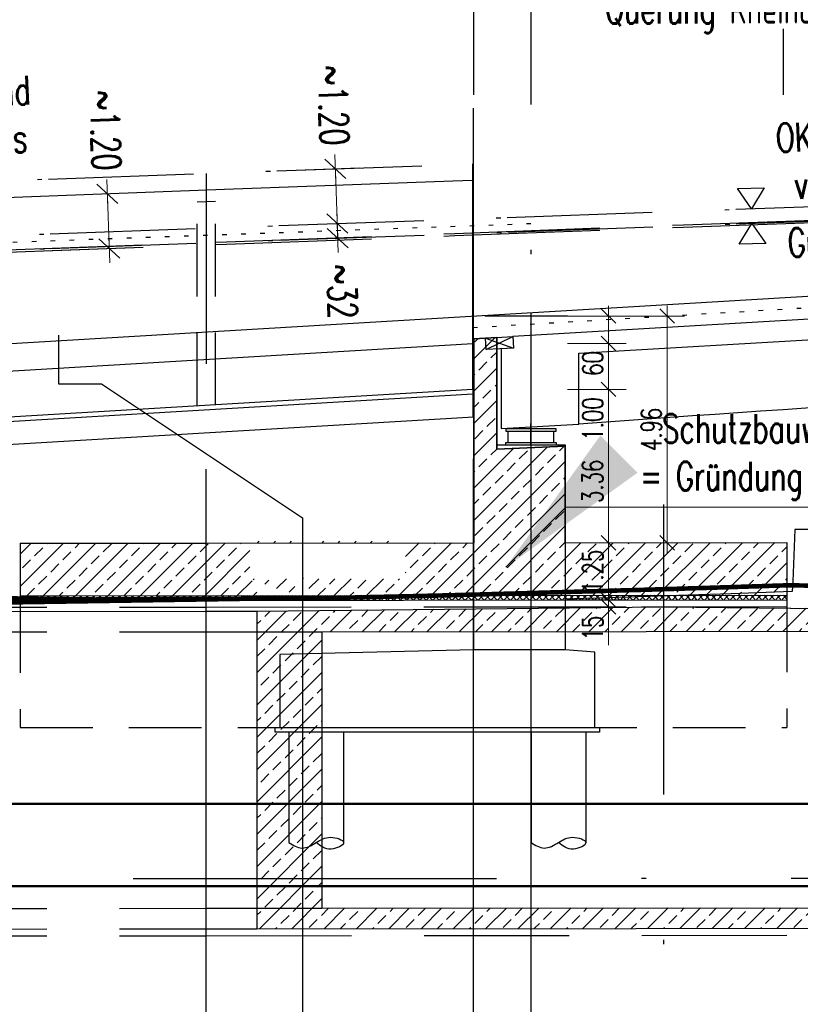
# Model space of a CAD drawing. Header units: metres. Extents: x 3458045 to 3462392, y 5482308 to 5484762.
# Tile 344 of 458: x 3461389 to 3461406, y 5483621 to 5483643. Entities that reach past the tile are written whole.
import ezdxf

# ---------------------------------------------------------------- set-up
doc = ezdxf.new("R2010")
doc.units = ezdxf.units.M
doc.header["$PDMODE"] = 3
doc.header["$PDSIZE"] = 0.1
for name, pattern in [('AUSGEZOGEN', [2, 1, 1]), ('PUNKT2', [3.175, 0, -3.175]), ('STRICHPUNKT2', [12.7, 6.35, -3.175, 0, -3.175]), ('VERDECKT', [9.525, 6.35, -3.175]), ('VERDECKT2', [4.7625, 3.175, -1.5875])]:
    doc.linetypes.add(name, pattern=pattern)
doc.layers.get('0').update_dxf_attribs({"linetype": 'CONTINUOUS'})
doc.layers.get('DEFPOINTS').update_dxf_attribs({"linetype": 'CONTINUOUS'})
for name, color, linetype in [('SP_BASF-Tunnel', 20, 'CONTINUOUS'), ('SP_Bauzeitliche_Verkehrsführung', 140, 'PUNKT2'), ('SP_BW5xx-BrückenB44', 7, 'CONTINUOUS'), ('SP_BW5xx-SchutzbauwerkBASF', 7, 'VERDECKT2'), ('SP_FUGENBÄNDER', 2, 'AUSGEZOGEN'), ('SP_GELÄNDE-BESTAND', 251, 'CONTINUOUS'), ('SP_GELÄNDE-PLANUNG', 10, 'CONTINUOUS'), ('SP_GRADIENTE', 3, 'CONTINUOUS'), ('SP_Gradiente-Achse-6522', 92, 'STRICHPUNKT2'), ('SP_HW10', 170, 'VERDECKT'), ('SP_HW100', 170, 'VERDECKT'), ('SP_TEXT', 2, 'CONTINUOUS'), ('SP_Trogwand_L6', 2, 'CONTINUOUS'), ('SP_Tunnelsohle_L6-Schnitt', 2, 'CONTINUOUS'), ('SP_Tunnelsohle_Sauberkeitsschicht', 1, 'CONTINUOUS'), ('SP_VERM', 1, 'CONTINUOUS')]:
    doc.layers.add(name, color=color, linetype=linetype)
doc.layers.add('SP_Höhenplan-Beschriftung-Linien', color=2, linetype='CONTINUOUS', lineweight=25)
doc.layers.add('SP_Höhenplan-Beschriftung-Linien-Bestandsgelände', color=7, linetype='CONTINUOUS', lineweight=25)
doc.styles.add('SP_F', font='romans.shx', dxfattribs={"width": 0.7, "bigfont": 'sp_f.shx'})
doc.dimstyles.new('SOFI18$0', dxfattribs={"dimtxt": 1.8, "dimasz": 0.18, "dimexe": 0.9, "dimexo": 0.625, "dimgap": 0.486, "dimtad": 1, "dimdec": 3, "dimrnd": 0.001, "dimzin": 1, "dimdsep": 46, "dimtxsty": 'SP_F', "dimblk1": 'SOF_BEMSTR1', "dimblk2": 'SOF_BEMSTR2', "dimsah": 1, "dimcen": 1.8, "dimse1": 1, "dimse2": 1, "dimclrd": 1, "dimclre": 1, "dimclrt": 7, "dimaunit": 2, "dimazin": 0, "dimtfac": 1, "dimtdec": 3, "dimtmove": 0, "dimatfit": 3, "dimfxl": 1, "dimtolj": 1, "dimtzin": 0, "dimlwd": 0, "dimlwe": 0, "dimarcsym": 0})
doc.dimstyles.new('SOFI25$0', dxfattribs={"dimtxt": 2.5, "dimasz": 0.25, "dimexe": 0.9, "dimexo": 0.625, "dimgap": 0.675, "dimtad": 1, "dimdec": 3, "dimrnd": 0.001, "dimzin": 1, "dimdsep": 46, "dimtxsty": 'SP_F', "dimblk1": 'SOF_BEMSTR1', "dimblk2": 'SOF_BEMSTR2', "dimsah": 1, "dimcen": 2.5, "dimse1": 1, "dimse2": 1, "dimclrd": 1, "dimclre": 1, "dimclrt": 1, "dimaunit": 2, "dimadec": 3, "dimazin": 0, "dimtfac": 1, "dimtdec": 3, "dimtmove": 0, "dimatfit": 3, "dimfxl": 1, "dimtolj": 1, "dimtzin": 0, "dimlwd": 0, "dimlwe": 0, "dimarcsym": 0})
doc.dimstyles.new('SOFI35$0', dxfattribs={"dimtxt": 3.5, "dimasz": 0.35, "dimexe": 0.9, "dimexo": 0.625, "dimgap": 0.945, "dimtad": 1, "dimdec": 3, "dimrnd": 0.001, "dimzin": 1, "dimdsep": 46, "dimtxsty": 'SP_F', "dimblk1": 'SOF_BEMSTR1', "dimblk2": 'SOF_BEMSTR2', "dimsah": 1, "dimcen": 3.5, "dimse1": 1, "dimse2": 1, "dimclrd": 1, "dimclre": 1, "dimclrt": 2, "dimaunit": 2, "dimazin": 0, "dimtfac": 1, "dimtdec": 3, "dimtmove": 0, "dimatfit": 3, "dimfxl": 1, "dimtolj": 1, "dimtzin": 0, "dimlwd": 0, "dimlwe": 0, "dimarcsym": 0})
doc.dimstyles.new('SOFI35$7', dxfattribs={"dimscale": 0, "dimtxt": 3.5, "dimasz": 3.5, "dimexe": 0.9, "dimexo": 0.625, "dimgap": 0.945, "dimtad": 1, "dimdec": 3, "dimrnd": 0.001, "dimzin": 1, "dimdsep": 46, "dimtxsty": 'SP_F', "dimblk1": 'SOF_BEMSTR1', "dimblk2": 'SOF_BEMSTR2', "dimcen": 3.5, "dimse1": 1, "dimse2": 1, "dimclrd": 1, "dimclre": 1, "dimclrt": 2, "dimadec": 0, "dimazin": 0, "dimtfac": 1, "dimtdec": 3, "dimtmove": 0, "dimatfit": 0, "dimfxl": 1, "dimtfill": 1, "dimtolj": 1, "dimtzin": 0, "dimlwd": 0, "dimlwe": 0, "dimarcsym": 0})
pattern_1 = [(45, (0, -376.3493), (-0.353553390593, 0.353553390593), []), (45, (0.35355, -376.3493), (-0.353553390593, 0.353553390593), [0.25, -0.125])]

# ---------------------------------------------------------------- blocks, each defined once
blk = doc.blocks.new('SOF_LEVELMARK_FINISHED')
at = {"color": 0, "linetype": 'Continuous'}
for p, q in [((0, 0), (-0.65, 1)), ((-0.65, 1), (0.65, 1)), ((0.65, 1), (0, 0))]:
    blk.add_line(p, q, dxfattribs=at)
blk = doc.blocks.new('SOF_BEMSTR2')
at = {"color": 0, "linetype": 'ByBlock', "lineweight": -2}
for p, q in [((0, -20), (0, 8.5)), ((3.535, 3.535), (-3.535, -3.535)), ((-5, 0), (5, 0))]:
    blk.add_line(p, q, dxfattribs=at)
blk = doc.blocks.new('SOF_BEMSTR1')
at = {"color": 0, "linetype": 'ByBlock', "lineweight": -2}
for p, q in [((0, 20), (0, -8.5)), ((3.535, 3.535), (-3.535, -3.535)), ((-5, 0), (5, 0))]:
    blk.add_line(p, q, dxfattribs=at)
blk = doc.blocks.new('*D463')
at = {"layer": 'DEFPOINTS', "color": 0, "linetype": 'AUSGEZOGEN', "transparency": 16777216}
for p in [(3461395.335, 5483639.308), (3461396.009, 5483639.332), (3461395.378, 5483638.109)]:
    blk.add_point(p, dxfattribs=at)
at = {"layer": 'SP_VERM', "color": 1, "linetype": 'AUSGEZOGEN', "lineweight": 0, "transparency": 16777216}
blk.add_line((3461396.05, 5483638.196), (3461396.012, 5483639.27), dxfattribs=at)
at = {"layer": 'SP_VERM', "color": 1, "linetype": 'AUSGEZOGEN', "lineweight": 0, "transparency": 16777216, "xscale": 0.0625, "yscale": 0.0625, "zscale": 0.0625}
for name, p, rotation in [('SOF_BEMSTR1', (3461396.009, 5483639.332), 92.05223885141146), ('SOF_BEMSTR2', (3461396.052, 5483638.133), 272.0522388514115)]:
    blk.add_blockref(name, p, dxfattribs=dict(at, rotation=rotation))
at = {"layer": 'SP_VERM', "color": 1, "linetype": 'AUSGEZOGEN', "transparency": 16777216, "insert": (3461395.968, 5483640.722), "char_height": 0.625, "attachment_point": 5, "rotation": 272.0522, "style": 'SP_F'}
blk.add_mtext('\\A1;\\A1;~1.20{\\H.7x;\\S^ ;}', dxfattribs=at)
blk = doc.blocks.new('*D464')
at = {"layer": 'DEFPOINTS', "color": 0, "linetype": 'AUSGEZOGEN', "transparency": 16777216}
for p in [(3461394.431, 5483638.075), (3461394.443, 5483637.755), (3461396.064, 5483637.813)]:
    blk.add_point(p, dxfattribs=at)
at = {"layer": 'SP_VERM', "color": 1, "linetype": 'AUSGEZOGEN', "lineweight": 0, "transparency": 16777216}
for p, q in [((3461396.05, 5483638.196), (3461396.048, 5483638.258)), ((3461396.052, 5483638.133), (3461396.064, 5483637.813)), ((3461396.066, 5483637.751), (3461396.068, 5483637.688))]:
    blk.add_line(p, q, dxfattribs=at)
at = {"layer": 'SP_VERM', "color": 1, "linetype": 'AUSGEZOGEN', "lineweight": 0, "transparency": 16777216, "xscale": 0.0625, "yscale": 0.0625, "zscale": 0.0625}
for name, p, rotation in [('SOF_BEMSTR2', (3461396.052, 5483638.133), 272.0522388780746), ('SOF_BEMSTR1', (3461396.064, 5483637.813), 92.05223887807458)]:
    blk.add_blockref(name, p, dxfattribs=dict(at, rotation=rotation))
at = {"layer": 'SP_VERM', "color": 1, "linetype": 'AUSGEZOGEN', "transparency": 16777216, "insert": (3461396.161, 5483636.648), "char_height": 0.625, "attachment_point": 5, "rotation": 272.0522, "style": 'SP_F'}
blk.add_mtext('\\A1;\\A1;~32{\\H.7x;\\S^ ;}', dxfattribs=at)
blk = doc.blocks.new('*D465')
at = {"layer": 'DEFPOINTS', "color": 0, "linetype": 'AUSGEZOGEN', "transparency": 16777216}
for p in [(3461391.019, 5483638.786), (3461390.345, 5483638.762), (3461390.388, 5483637.563)]:
    blk.add_point(p, dxfattribs=at)
at = {"layer": 'SP_VERM', "color": 1, "linetype": 'AUSGEZOGEN', "lineweight": 0, "transparency": 16777216}
blk.add_line((3461391.06, 5483637.649), (3461391.022, 5483638.723), dxfattribs=at)
at = {"layer": 'SP_VERM', "color": 1, "linetype": 'AUSGEZOGEN', "lineweight": 0, "transparency": 16777216, "xscale": 0.0625, "yscale": 0.0625, "zscale": 0.0625}
for name, p, rotation in [('SOF_BEMSTR1', (3461391.019, 5483638.786), 92.05223885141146), ('SOF_BEMSTR2', (3461391.062, 5483637.587), 272.0522388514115)]:
    blk.add_blockref(name, p, dxfattribs=dict(at, rotation=rotation))
at = {"layer": 'SP_VERM', "color": 1, "linetype": 'AUSGEZOGEN', "transparency": 16777216, "insert": (3461390.978, 5483640.175), "char_height": 0.625, "attachment_point": 5, "rotation": 272.0522, "style": 'SP_F'}
blk.add_mtext('\\A1;\\A1;~1.20{\\H.7x;\\S^ ;}', dxfattribs=at)
blk = doc.blocks.new('*D472')
at = {"layer": 'DEFPOINTS', "color": 0, "linetype": 'AUSGEZOGEN', "transparency": 16777216}
for p in [(3461401.331, 5483631.148), (3461401.331, 5483629.898), (3461401.99, 5483629.898)]:
    blk.add_point(p, dxfattribs=at)
at = {"layer": 'SP_VERM', "color": 1, "linetype": 'AUSGEZOGEN', "lineweight": 0, "transparency": 16777216}
blk.add_line((3461401.99, 5483631.103), (3461401.99, 5483629.943), dxfattribs=at)
at = {"layer": 'SP_VERM', "color": 1, "linetype": 'AUSGEZOGEN', "lineweight": 0, "transparency": 16777216, "xscale": 0.0450000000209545, "yscale": 0.0450000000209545, "zscale": 0.0450000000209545}
for name, p, rotation in [('SOF_BEMSTR1', (3461401.99, 5483631.148), 90), ('SOF_BEMSTR2', (3461401.99, 5483629.898), 270)]:
    blk.add_blockref(name, p, dxfattribs=dict(at, rotation=rotation))
at = {"layer": 'SP_VERM', "color": 7, "linetype": 'AUSGEZOGEN', "transparency": 16777216, "insert": (3461401.643, 5483630.523), "char_height": 0.45, "attachment_point": 5, "rotation": 90, "style": 'SP_F'}
blk.add_mtext('\\A1;\\A1;1.25{\\H.7x;\\S^ ;}', dxfattribs=at)
blk = doc.blocks.new('*D473')
at = {"layer": 'DEFPOINTS', "color": 0, "linetype": 'AUSGEZOGEN', "transparency": 16777216}
for p in [(3461401.45, 5483629.898), (3461401.45, 5483629.748), (3461401.99, 5483629.748)]:
    blk.add_point(p, dxfattribs=at)
at = {"layer": 'SP_VERM', "color": 1, "linetype": 'AUSGEZOGEN', "lineweight": 0, "transparency": 16777216}
for p, q in [((3461401.99, 5483629.943), (3461401.99, 5483629.988)), ((3461401.99, 5483629.898), (3461401.99, 5483629.748)), ((3461401.99, 5483629.703), (3461401.99, 5483628.905))]:
    blk.add_line(p, q, dxfattribs=at)
at = {"layer": 'SP_VERM', "color": 1, "linetype": 'AUSGEZOGEN', "lineweight": 0, "transparency": 16777216, "xscale": 0.0450000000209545, "yscale": 0.0450000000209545, "zscale": 0.0450000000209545}
for name, p, rotation in [('SOF_BEMSTR2', (3461401.99, 5483629.898), 270), ('SOF_BEMSTR1', (3461401.99, 5483629.748), 90)]:
    blk.add_blockref(name, p, dxfattribs=dict(at, rotation=rotation))
at = {"layer": 'SP_VERM', "color": 7, "linetype": 'AUSGEZOGEN', "transparency": 16777216, "insert": (3461401.643, 5483629.282), "char_height": 0.45, "attachment_point": 5, "rotation": 90, "style": 'SP_F'}
blk.add_mtext('\\A1;\\A1;15{\\H.7x;\\S^ ;}', dxfattribs=at)
blk = doc.blocks.new('*D475')
at = {"layer": 'DEFPOINTS', "color": 0, "linetype": 'AUSGEZOGEN', "transparency": 16777216}
for p in [(3461387.127, 5483634.801), (3461387.857, 5483633.843), (3461387.186, 5483633.803)]:
    blk.add_point(p, dxfattribs=at)
at = {"layer": 'SP_VERM', "color": 1, "linetype": 'AUSGEZOGEN', "lineweight": 0, "transparency": 16777216}
for p, q in [((3461387.8, 5483634.796), (3461387.854, 5483633.888)), ((3461387.857, 5483633.843), (3461387.931, 5483632.597))]:
    blk.add_line(p, q, dxfattribs=at)
at = {"layer": 'SP_VERM', "color": 1, "linetype": 'AUSGEZOGEN', "lineweight": 0, "transparency": 16777216, "xscale": 0.0450000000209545, "yscale": 0.0450000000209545, "zscale": 0.0450000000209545}
for name, p, rotation in [('SOF_BEMSTR1', (3461387.798, 5483634.841), 93.40198041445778), ('SOF_BEMSTR2', (3461387.857, 5483633.843), 273.4019804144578)]:
    blk.add_blockref(name, p, dxfattribs=dict(at, rotation=rotation))
at = {"layer": 'SP_VERM', "color": 7, "linetype": 'AUSGEZOGEN', "transparency": 16777216, "insert": (3461388.241, 5483633.218), "char_height": 0.45, "attachment_point": 5, "rotation": 273.402, "style": 'SP_F'}
blk.add_mtext('\\A1;\\A1;1.00{\\H.7x;\\S^ ;}', dxfattribs=at)
blk = doc.blocks.new('*D476')
at = {"layer": 'DEFPOINTS', "color": 0, "linetype": 'AUSGEZOGEN', "transparency": 16777216}
for p in [(3461402.383, 5483636.11), (3461402.325, 5483631.148), (3461403.272, 5483631.148)]:
    blk.add_point(p, dxfattribs=at)
at = {"layer": 'SP_VERM', "color": 1, "linetype": 'AUSGEZOGEN', "lineweight": 0, "transparency": 16777216}
blk.add_line((3461403.272, 5483636.065), (3461403.272, 5483631.193), dxfattribs=at)
at = {"layer": 'SP_VERM', "color": 1, "linetype": 'AUSGEZOGEN', "lineweight": 0, "transparency": 16777216, "xscale": 0.0450000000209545, "yscale": 0.0450000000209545, "zscale": 0.0450000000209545}
for name, p, rotation in [('SOF_BEMSTR1', (3461403.272, 5483636.11), 90), ('SOF_BEMSTR2', (3461403.272, 5483631.148), 270)]:
    blk.add_blockref(name, p, dxfattribs=dict(at, rotation=rotation))
at = {"layer": 'SP_VERM', "color": 7, "linetype": 'AUSGEZOGEN', "transparency": 16777216, "insert": (3461402.926, 5483633.629), "char_height": 0.45, "attachment_point": 5, "rotation": 90, "style": 'SP_F'}
blk.add_mtext('\\A1;\\A1;4.96{\\H.7x;\\S^ ;}', dxfattribs=at)
blk = doc.blocks.new('*D477')
at = {"layer": 'DEFPOINTS', "color": 0, "linetype": 'AUSGEZOGEN', "transparency": 16777216}
for p in [(3461401.1, 5483636.11), (3461399.022, 5483635.508), (3461401.99, 5483635.508)]:
    blk.add_point(p, dxfattribs=at)
at = {"layer": 'SP_VERM', "color": 1, "linetype": 'AUSGEZOGEN', "lineweight": 0, "transparency": 16777216}
for p, q in [((3461401.99, 5483636.065), (3461401.99, 5483635.553)), ((3461401.99, 5483635.508), (3461401.99, 5483634.68))]:
    blk.add_line(p, q, dxfattribs=at)
at = {"layer": 'SP_VERM', "color": 1, "linetype": 'AUSGEZOGEN', "lineweight": 0, "transparency": 16777216, "xscale": 0.0450000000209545, "yscale": 0.0450000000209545, "zscale": 0.0450000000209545}
for name, p, rotation in [('SOF_BEMSTR1', (3461401.99, 5483636.11), 90), ('SOF_BEMSTR2', (3461401.99, 5483635.508), 270)]:
    blk.add_blockref(name, p, dxfattribs=dict(at, rotation=rotation))
at = {"layer": 'SP_VERM', "color": 7, "linetype": 'AUSGEZOGEN', "transparency": 16777216, "insert": (3461401.643, 5483635.072), "char_height": 0.45, "attachment_point": 5, "rotation": 90, "style": 'SP_F'}
blk.add_mtext('\\A1;\\A1;60{\\H.7x;\\S^ ;}', dxfattribs=at)
blk = doc.blocks.new('*D478')
at = {"layer": 'DEFPOINTS', "color": 0, "linetype": 'AUSGEZOGEN', "transparency": 16777216}
for p in [(3461399.022, 5483635.508), (3461399.022, 5483634.506), (3461401.99, 5483634.506)]:
    blk.add_point(p, dxfattribs=at)
at = {"layer": 'SP_VERM', "color": 1, "linetype": 'AUSGEZOGEN', "lineweight": 0, "transparency": 16777216}
for p, q in [((3461401.99, 5483635.463), (3461401.99, 5483634.551)), ((3461401.99, 5483634.506), (3461401.99, 5483633.258))]:
    blk.add_line(p, q, dxfattribs=at)
at = {"layer": 'SP_VERM', "color": 1, "linetype": 'AUSGEZOGEN', "lineweight": 0, "transparency": 16777216, "xscale": 0.0450000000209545, "yscale": 0.0450000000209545, "zscale": 0.0450000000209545}
for name, p, rotation in [('SOF_BEMSTR1', (3461401.99, 5483635.508), 90), ('SOF_BEMSTR2', (3461401.99, 5483634.506), 270)]:
    blk.add_blockref(name, p, dxfattribs=dict(at, rotation=rotation))
at = {"layer": 'SP_VERM', "color": 7, "linetype": 'AUSGEZOGEN', "transparency": 16777216, "insert": (3461401.643, 5483633.86), "char_height": 0.45, "attachment_point": 5, "rotation": 90, "style": 'SP_F'}
blk.add_mtext('\\A1;\\A1;1.00{\\H.7x;\\S^ ;}', dxfattribs=at)
blk = doc.blocks.new('*D479')
at = {"layer": 'DEFPOINTS', "color": 0, "linetype": 'AUSGEZOGEN', "transparency": 16777216}
for p in [(3461399.022, 5483634.506), (3461401.042, 5483631.148), (3461401.99, 5483631.148)]:
    blk.add_point(p, dxfattribs=at)
at = {"layer": 'SP_VERM', "color": 1, "linetype": 'AUSGEZOGEN', "lineweight": 0, "transparency": 16777216}
blk.add_line((3461401.99, 5483634.461), (3461401.99, 5483631.193), dxfattribs=at)
at = {"layer": 'SP_VERM', "color": 1, "linetype": 'AUSGEZOGEN', "lineweight": 0, "transparency": 16777216, "xscale": 0.0450000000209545, "yscale": 0.0450000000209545, "zscale": 0.0450000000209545}
for name, p, rotation in [('SOF_BEMSTR1', (3461401.99, 5483634.506), 90), ('SOF_BEMSTR2', (3461401.99, 5483631.148), 270)]:
    blk.add_blockref(name, p, dxfattribs=dict(at, rotation=rotation))
at = {"layer": 'SP_VERM', "color": 7, "linetype": 'AUSGEZOGEN', "transparency": 16777216, "insert": (3461401.641, 5483632.493), "char_height": 0.45, "attachment_point": 5, "rotation": 90, "style": 'SP_F'}
blk.add_mtext('\\A1;\\A1;3.36{\\H.7x;\\S^ ;}', dxfattribs=at)
blk = doc.blocks.new('*D482')
at = {"layer": 'DEFPOINTS', "color": 0, "linetype": 'AUSGEZOGEN', "transparency": 16777216}
for p in [(3461399.034, 5483637.97), (3461393.184, 5483620.198), (3461399.034, 5483617.141)]:
    blk.add_point(p, dxfattribs=at)
at = {"layer": 'SP_VERM', "color": 1, "linetype": 'AUSGEZOGEN', "lineweight": 0, "transparency": 16777216}
blk.add_line((3461393.272, 5483617.141), (3461398.947, 5483617.141), dxfattribs=at)
at = {"layer": 'SP_VERM', "color": 1, "linetype": 'AUSGEZOGEN', "lineweight": 0, "transparency": 16777216, "xscale": 0.08750000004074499, "yscale": 0.08750000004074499, "zscale": 0.08750000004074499, "rotation": 180}
blk.add_blockref('SOF_BEMSTR2', (3461393.184, 5483617.141), dxfattribs=at)
at = {"layer": 'SP_VERM', "color": 1, "linetype": 'AUSGEZOGEN', "lineweight": 0, "transparency": 16777216, "xscale": 0.08750000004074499, "yscale": 0.08750000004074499, "zscale": 0.08750000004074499}
blk.add_blockref('SOF_BEMSTR1', (3461399.034, 5483617.141), dxfattribs=at)
at = {"layer": 'SP_VERM', "color": 2, "linetype": 'AUSGEZOGEN', "transparency": 16777216, "insert": (3461396.109, 5483617.815), "char_height": 0.875, "attachment_point": 5, "style": 'SP_F'}
blk.add_mtext('\\A1;\\A1;5.85{\\H.7x;\\S^ ;}', dxfattribs=at)

msp = doc.modelspace()

# ---------------------------------------------------------------- hatches: boundary and pattern name
at = {"layer": 'SP_BASF-Tunnel'}
h = msp.add_hatch(dxfattribs=at)
h.set_pattern_fill('BETONST', color=256, scale=2.5)
h.set_pattern_definition(pattern_1)
h.paths.add_polyline_path([(3461394.2954, 5483629.6524), (3461394.2954, 5483622.7023), (3461410.8843, 5483622.7157), (3461410.8843, 5483629.6657), (3461403.1909, 5483629.7495)])
h.paths.add_polyline_path([(3461395.7164, 5483629.2035), (3461395.7164, 5483623.1535), (3461409.91, 5483623.1649), (3461409.91, 5483629.2149)], flags=16)
at = {"layer": 'SP_BW5xx-SchutzbauwerkBASF', "linetype": 'Continuous'}
h = msp.add_hatch(dxfattribs=at)
h.set_pattern_fill('BETONST', color=252, scale=2.5)
h.set_pattern_definition(pattern_1)
edge = h.paths.add_edge_path()
edge.add_line((3461394.6175, 5483629.9367), (3461395.9675, 5483629.9367))
edge.add_line((3461395.2925, 5483629.9367), (3461395, 5483630.3867))
edge.add_line((3461395, 5483630.3867), (3461395.585, 5483630.3867))
edge.add_line((3461395.585, 5483630.3867), (3461395.2925, 5483629.9367))
edge.add_line((3461394.1414, 5483630.3633), (3461397.5479, 5483630.3633))
edge.add_line((3461397.5479, 5483630.3633), (3461397.5479, 5483631.1808))
edge.add_line((3461397.5479, 5483631.1808), (3461394.1414, 5483631.1808))
edge.add_line((3461394.1414, 5483631.1808), (3461394.1414, 5483630.3633))
edge = h.paths.add_edge_path()
edge.add_line((3461389.1124, 5483631.1372), (3461393.1832, 5483631.1415))
edge.add_line((3461393.1832, 5483631.1415), (3461399.0424, 5483631.1462))
edge.add_line((3461401.0424, 5483631.1478), (3461401.0424, 5483633.26))
edge.add_line((3461401.0424, 5483633.26), (3461399.5424, 5483633.1945))
edge.add_line((3461399.5424, 5483633.1945), (3461399.5424, 5483635.6391))
edge.add_line((3461399.5424, 5483635.6391), (3461399.0424, 5483635.6094))
edge.add_line((3461399.0424, 5483635.6094), (3461399.0424, 5483631.1462))
edge.add_line((3461401.0424, 5483631.1478), (3461405.8924, 5483631.1517))
edge.add_line((3461405.8924, 5483631.1517), (3461405.8923, 5483630.0014))
edge.add_line((3461389.1123, 5483629.9883), (3461405.8923, 5483630.0014))
edge.add_line((3461389.1124, 5483631.1372), (3461389.1124, 5483629.9883))
h = msp.add_hatch(dxfattribs=at)
h.set_pattern_fill('FERTIG', color=252, angle=45)
h.set_pattern_definition([(45, (0, -376.34929), (-0.0707106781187, 0.0707106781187), []), (135, (0, -376.34929), (-0.0707106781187, -0.0707106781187), [])])
edge = h.paths.add_edge_path()
edge.add_line((3461389.1123, 5483629.9883), (3461405.8923, 5483630.0014))
edge.add_line((3461389.1124, 5483629.8883), (3461405.8924, 5483629.9014))
edge.add_line((3461389.1124, 5483629.9883), (3461389.1124, 5483629.8883))
edge.add_line((3461405.8924, 5483630.0014), (3461405.8924, 5483629.9057))

# ---------------------------------------------------------------- linework, layer by layer
at = {"layer": 'SP_BASF-Tunnel', "linetype": 'STRICHPUNKT2'}
msp.add_line((3461403.1909, 5483631.9897), (3461403.1909, 5483621.1613), dxfattribs=at)
at = {"layer": 'SP_BASF-Tunnel'}
for p, q in [((3461394.2954, 5483629.6524), (3461403.1909, 5483629.7495)), ((3461403.1909, 5483629.7495), (3461410.8843, 5483629.6657)), ((3461353.1844, 5483629.6201), (3461393.1844, 5483629.6515)), ((3461393.1844, 5483629.6515), (3461394.2954, 5483629.6524)), ((3461394.2954, 5483629.6524), (3461394.2954, 5483622.7023)), ((3461395.7164, 5483629.2035), (3461395.7164, 5483623.1535))]:
    msp.add_line(p, q, dxfattribs=at)
at = {"layer": 'SP_BASF-Tunnel', "linetype": 'VERDECKT2'}
for points in [[(3461353.1844, 5483629.7101), (3461393.1843, 5483629.7415), (3461413.6908, 5483629.758)], [(3461353.1844, 5483629.1701), (3461393.1847, 5483629.2015), (3461395.7164, 5483629.2035)], [(3461353.1844, 5483623.1201), (3461393.1895, 5483623.1515), (3461395.7164, 5483623.1535)], [(3461353.1844, 5483622.6701), (3461393.1898, 5483622.7015), (3461394.2954, 5483622.7023)], [(3461353.1844, 5483622.5201), (3461393.1899, 5483622.5515), (3461415.693, 5483622.5696)]]:
    msp.add_lwpolyline(points, dxfattribs=at)
at = {"layer": 'SP_BASF-Tunnel'}
for points in [[(3461395.7164, 5483629.2035), (3461409.91, 5483629.2149)], [(3461395.7164, 5483623.1535), (3461409.91, 5483623.1649)], [(3461394.2954, 5483622.7023), (3461410.8843, 5483622.7157)]]:
    msp.add_lwpolyline(points, dxfattribs=at)
at = {"layer": 'SP_BASF-Tunnel', "linetype": 'STRICHPUNKT2'}
msp.add_lwpolyline([(3461353.1844, 5483623.7701), (3461393.189, 5483623.8015), (3461413.6956, 5483623.818)], dxfattribs=at)
at = {"layer": 'SP_Bauzeitliche_Verkehrsführung', "ltscale": 0.1}
for points in [[(3461353.1898, 5483636.4478), (3461354.7784, 5483636.5047), (3461359.7784, 5483636.6839), (3461364.7784, 5483636.8631), (3461369.7784, 5483637.0422), (3461374.7784, 5483637.2213), (3461379.7784, 5483637.4004), (3461384.7784, 5483637.5794), (3461389.7784, 5483637.7585), (3461394.7784, 5483637.9375), (3461399.7784, 5483638.1164), (3461400.2924, 5483638.1348)], [(3461399.0224, 5483635.8587), (3461437.3111, 5483638.1348)]]:
    msp.add_lwpolyline(points, dxfattribs=at)
at = {"layer": 'SP_BW5xx-BrückenB44', "color": 2, "linetype": 'STRICHPUNKT2'}
msp.add_line((3461400.2924, 5483647.086), (3461400.2924, 5483623.0496), dxfattribs=at)
at = {"layer": 'SP_BW5xx-BrückenB44', "color": 96, "linetype": 'AUSGEZOGEN'}
for p, q in [((3461399.2932, 5483635.6246), (3461399.8922, 5483635.6596)), ((3461400.2924, 5483633.2922), (3461400.2924, 5483633.7556)), ((3461399.7924, 5483633.3422), (3461399.7924, 5483633.5922)), ((3461400.7924, 5483633.3422), (3461400.7924, 5483633.5922)), ((3461394.9927, 5483627.0063), (3461394.9927, 5483624.5889)), ((3461396.1927, 5483627.0063), (3461396.1927, 5483624.5889)), ((3461400.2927, 5483627.0063), (3461400.2927, 5483624.5889)), ((3461401.4927, 5483627.0063), (3461401.4927, 5483624.5889))]:
    msp.add_line(p, q, dxfattribs=at)
msp.add_lwpolyline([(3461463.4646, 5483638.9753, 0.0050086), (3461423.3414, 5483637.0317), (3461399.8922, 5483635.6596), (3461399.9068, 5483635.41), (3461399.6424, 5483635.3946), (3461399.6424, 5483633.6457), (3461401.3424, 5483633.7451), (3461401.3424, 5483635.2944), (3461423.3677, 5483636.5825, -0.0012237), (3461433.1644, 5483637.1314), (3461433.1644, 5483635.0822), (3461435.1644, 5483635.1885), (3461435.1644, 5483637.2376, -0.003533), (3461463.4646, 5483638.5249, -0.003533)], format="xyb", dxfattribs=at)
for points in [[(3461389.9531, 5483635.6913), (3461389.9531, 5483634.6286), (3461390.8959, 5483634.6286), (3461395.2925, 5483631.6975), (3461395.2925, 5483628.7178)], [(3461399.0424, 5483628.8063), (3461399.0424, 5483635.6094), (3461399.5424, 5483635.6391), (3461399.5424, 5483633.1945), (3461401.0424, 5483633.26), (3461401.0424, 5483628.8063)], [(3461399.3078, 5483635.375), (3461399.8922, 5483635.6596), (3461399.9068, 5483635.41), (3461399.3078, 5483635.375), (3461399.2932, 5483635.6246), (3461399.9068, 5483635.41)], [(3461399.5424, 5483633.257), (3461399.5424, 5483633.2922), (3461401.0424, 5483633.2922), (3461401.0424, 5483633.257)], [(3461399.7424, 5483633.2922), (3461399.7424, 5483633.3422), (3461400.8424, 5483633.3422), (3461400.8424, 5483633.2922)], [(3461406.7574, 5483631.4396), (3461406.0668, 5483631.4368), (3461406.0253, 5483630.3018), (3461406.0118, 5483630.0822), (3461404.6701, 5483630.0319), (3461403.7319, 5483629.9995), (3461403.5195, 5483629.9926), (3461401.7574, 5483629.9369), (3461401.4485, 5483629.9273), (3461401.0424, 5483629.9163)], [(3461401.6927, 5483627.1063), (3461401.7927, 5483627.1063), (3461401.7927, 5483627.0063), (3461394.6927, 5483627.0063), (3461394.6927, 5483627.1063), (3461394.7927, 5483627.1063)]]:
    msp.add_lwpolyline(points, dxfattribs=at)
for points in [[(3461399.7424, 5483633.6422), (3461399.7424, 5483633.5922), (3461400.8424, 5483633.5922), (3461400.8424, 5483633.6422)], [(3461401.6927, 5483627.1063), (3461401.6927, 5483628.7563), (3461401.0424, 5483628.8063), (3461399.0424, 5483628.8063), (3461394.7927, 5483628.7063), (3461394.7927, 5483627.1063)]]:
    msp.add_lwpolyline(points, close=True, dxfattribs=at)
msp.add_arc((3461437.6165, 5483149.7937), 485.309, 90.525624, 94.286533, dxfattribs=at)
for points in [[(3461394.9927, 5483624.5889), (3461395.0866, 5483624.5303), (3461395.2827, 5483624.4082), (3461395.6046, 5483624.5909), (3461395.8527, 5483624.7593), (3461396.3504, 5483624.5994), (3461395.8616, 5483624.3731), (3461395.6869, 5483624.5132), (3461395.5927, 5483624.5889)], [(3461400.2927, 5483624.5889), (3461400.3866, 5483624.5303), (3461400.5827, 5483624.4082), (3461400.9046, 5483624.5909), (3461401.1527, 5483624.7593), (3461401.6504, 5483624.5994), (3461401.1616, 5483624.3731), (3461400.9869, 5483624.5132), (3461400.8927, 5483624.5889)]]:
    msp.add_open_spline(points, degree=3, knots=[0, 0, 0, 0, 0.30979, 0.6462472, 0.9805865, 1.2893502, 1.594869, 1.9528762, 1.9528762, 1.9528762, 1.9528762], dxfattribs=at)
at = {"layer": 'SP_BW5xx-SchutzbauwerkBASF', "color": 2, "linetype": 'Continuous'}
for p, q in [((3461389.1124, 5483631.1372), (3461389.1124, 5483629.9883)), ((3461405.8924, 5483631.1517), (3461405.8923, 5483630.0014)), ((3461389.1124, 5483629.9883), (3461389.1124, 5483629.8883)), ((3461405.8924, 5483630.0014), (3461405.8924, 5483629.9057))]:
    msp.add_line(p, q, dxfattribs=at)
at = {"layer": 'SP_BW5xx-SchutzbauwerkBASF', "color": 2, "linetype": 'VERDECKT2', "ltscale": 0.5}
for p, q in [((3461389.1124, 5483629.8883), (3461389.1124, 5483627.1058)), ((3461405.8924, 5483629.9057), (3461405.8924, 5483627.1058)), ((3461389.1124, 5483627.1058), (3461405.8924, 5483627.1058))]:
    msp.add_line(p, q, dxfattribs=at)
at = {"layer": 'SP_BW5xx-SchutzbauwerkBASF', "color": 2, "linetype": 'Continuous'}
for points in [[(3461401.0424, 5483631.1478), (3461401.0424, 5483633.26), (3461399.5424, 5483633.1945), (3461399.5424, 5483635.6391), (3461399.0424, 5483635.6094), (3461399.0424, 5483631.1462)], [(3461389.1124, 5483631.1372), (3461393.1832, 5483631.1415), (3461399.0424, 5483631.1462)], [(3461401.0424, 5483631.1478), (3461405.8924, 5483631.1517)], [(3461389.1124, 5483629.8883), (3461405.8924, 5483629.9014)]]:
    msp.add_lwpolyline(points, dxfattribs=at)
at = {"layer": 'SP_BW5xx-SchutzbauwerkBASF', "color": 1, "linetype": 'Continuous'}
msp.add_lwpolyline([(3461389.1123, 5483629.9883), (3461405.8923, 5483630.0014)], dxfattribs=at)
at = {"layer": 'SP_FUGENBÄNDER', "color": 1, "linetype": 'VERDECKT2', "ltscale": 0.5}
for p, q in [((3461392.9844, 5483634.1594), (3461392.9844, 5483638.6103)), ((3461393.3844, 5483634.1594), (3461393.3844, 5483638.6252))]:
    msp.add_line(p, q, dxfattribs=at)
msp.add_lwpolyline([(3461392.9844, 5483638.6103), (3461393.3844, 5483638.6252)], dxfattribs=at)
at = {"layer": 'SP_GELÄNDE-BESTAND', "const_width": 0.1}
msp.add_lwpolyline([(3461388.5115, 5483629.9443), (3461389.1844, 5483629.9275), (3461389.1962, 5483629.9273), (3461390.7626, 5483629.9085), (3461390.7677, 5483629.9086), (3461390.9529, 5483629.9133), (3461393.7016, 5483629.9202), (3461393.7367, 5483629.9216), (3461394.1844, 5483629.9255), (3461396.123, 5483629.945), (3461396.1905, 5483629.9473), (3461396.2661, 5483629.9487), (3461398.3619, 5483629.9966), (3461399.1844, 5483630.0184), (3461402.7862, 5483630.1208), (3461404.1844, 5483630.1635), (3461405.9454, 5483630.2196), (3461405.9755, 5483630.2193), (3461406.0121, 5483630.2181), (3461407.4208, 5483630.1909)], dxfattribs=at)
at = {"layer": 'SP_GELÄNDE-BESTAND', "linetype": 'VERDECKT', "const_width": 0.1}
msp.add_lwpolyline([(3461394.1844, 5483629.9255), (3461353.1844, 5483629.2941)], dxfattribs=at)
at = {"layer": 'SP_GELÄNDE-PLANUNG', "color": 1, "linetype": 'VERDECKT2'}
msp.add_lwpolyline([(3461353.1844, 5483636.2318), (3461353.6272, 5483636.2483), (3461358.6272, 5483636.434), (3461363.6272, 5483636.6197), (3461368.6272, 5483636.8054), (3461373.6272, 5483636.9911), (3461378.6272, 5483637.1767), (3461383.6272, 5483637.3624), (3461388.6272, 5483637.548), (3461393.6272, 5483637.7335), (3461398.6272, 5483637.9191), (3461403.6272, 5483638.1046), (3461408.6272, 5483638.2885), (3461413.6272, 5483638.4701), (3461418.6272, 5483638.6494), (3461423.6272, 5483638.8264), (3461428.6272, 5483639.001), (3461433.6272, 5483639.172), (3461438.6272, 5483639.3338), (3461443.6272, 5483639.4862), (3461448.6272, 5483639.6294), (3461453.6272, 5483639.7633), (3461458.6272, 5483639.8879), (3461463.4646, 5483639.9995)], dxfattribs=at)
at = {"layer": 'SP_GELÄNDE-PLANUNG', "color": 2, "linetype": 'VERDECKT2'}
msp.add_lwpolyline([(3461353.1844, 5483636.1818), (3461353.629, 5483636.1983), (3461358.629, 5483636.384), (3461363.629, 5483636.5698), (3461368.629, 5483636.7555), (3461373.629, 5483636.9411), (3461378.629, 5483637.1268), (3461383.629, 5483637.3124), (3461388.629, 5483637.498), (3461393.629, 5483637.6836), (3461398.629, 5483637.8691), (3461403.629, 5483638.0546), (3461408.629, 5483638.2386), (3461413.629, 5483638.4202), (3461418.629, 5483638.5994), (3461423.6289, 5483638.7764), (3461428.6289, 5483638.951), (3461433.6288, 5483639.122), (3461438.6287, 5483639.2838), (3461443.6286, 5483639.4363), (3461448.6285, 5483639.5794), (3461453.6285, 5483639.7133), (3461458.6284, 5483639.838), (3461463.4646, 5483639.9495)], dxfattribs=at)
at = {"layer": 'SP_GRADIENTE'}
msp.add_lwpolyline([(3461353.1844, 5483633.3843), (3461417.2717, 5483637.194)], dxfattribs=at)
at = {"layer": 'SP_Gradiente-Achse-6522', "ltscale": 0.5}
for points in [[(3461353.1844, 5483636.5977), (3461354.7731, 5483636.6546), (3461359.7731, 5483636.8338), (3461364.7731, 5483637.013), (3461369.7731, 5483637.1921), (3461374.7731, 5483637.3712), (3461379.7731, 5483637.5503), (3461384.7731, 5483637.7294), (3461389.7731, 5483637.9084), (3461394.7731, 5483638.0874), (3461399.7731, 5483638.2663), (3461404.7731, 5483638.4454), (3461409.773, 5483638.6262), (3461414.7728, 5483638.8091), (3461419.773, 5483638.9921), (3461424.7734, 5483639.1692), (3461429.7738, 5483639.3398), (3461434.7743, 5483639.5034), (3461439.7749, 5483639.6587), (3461444.7754, 5483639.8051), (3461449.776, 5483639.9426), (3461454.7766, 5483640.0714), (3461459.7771, 5483640.1913), (3461463.4646, 5483640.2732)], [(3461353.1844, 5483636.2775), (3461354.7845, 5483636.3348), (3461359.7845, 5483636.514), (3461364.7845, 5483636.6932), (3461369.7845, 5483636.8723), (3461374.7845, 5483637.0514), (3461379.7845, 5483637.2305), (3461384.7845, 5483637.4096), (3461389.7845, 5483637.5886), (3461394.7845, 5483637.7676), (3461399.7845, 5483637.9465), (3461404.7845, 5483638.1256), (3461409.7845, 5483638.3064), (3461414.7845, 5483638.4893), (3461419.7845, 5483638.6723), (3461424.7845, 5483638.8494), (3461429.7845, 5483639.02), (3461434.7845, 5483639.1836), (3461439.7845, 5483639.3388), (3461444.7845, 5483639.4852), (3461449.7845, 5483639.6228), (3461454.7845, 5483639.7515), (3461459.7845, 5483639.8714), (3461463.4646, 5483639.9531)]]:
    msp.add_lwpolyline(points, dxfattribs=at)
at = {"layer": 'SP_HW10', "lineweight": 30, "const_width": 0.05}
msp.add_lwpolyline([(3461353.1844, 5483623.6374), (3461463.4646, 5483623.6374)], dxfattribs=at)
at = {"layer": 'SP_HW100', "lineweight": 30, "const_width": 0.05}
msp.add_lwpolyline([(3461353.1844, 5483625.4374), (3461463.4646, 5483625.4374)], dxfattribs=at)
at = {"layer": 'SP_Höhenplan-Beschriftung-Linien', "color": 1, "linetype": 'ByBlock'}
for p, q in [((3461400.2924, 5483636.1847), (3461400.2924, 5483611.6483)), ((3461399.0344, 5483611.6483), (3461399.0344, 5483632.9884)), ((3461393.1844, 5483611.6483), (3461393.1844, 5483632.7568))]:
    msp.add_line(p, q, dxfattribs=at)
at = {"layer": 'SP_Höhenplan-Beschriftung-Linien-Bestandsgelände'}
msp.add_line((3461395.2925, 5483629.9367), (3461395.2925, 5483611.6483), dxfattribs=at)
at = {"layer": 'SP_TEXT', "color": 1, "linetype": 'AUSGEZOGEN'}
for p, q in [((3461399.0324, 5483643.7867), (3461399.0324, 5483640.9498)), ((3461405.8084, 5483642.3967), (3461405.8084, 5483640.9498))]:
    msp.add_line(p, q, dxfattribs=at)
at = {"layer": 'SP_Trogwand_L6', "color": 2}
msp.add_line((3461393.1844, 5483639.2313), (3461393.1844, 5483635.0609), dxfattribs=at)
at = {"layer": 'SP_Trogwand_L6', "linetype": 'STRICHPUNKT2'}
msp.add_lwpolyline([(3461399.0324, 5483621.6001), (3461399.0324, 5483640.6592)], dxfattribs=at)
at = {"layer": 'SP_Trogwand_L6', "color": 2, "linetype": 'STRICHPUNKT2', "ltscale": 0.5}
msp.add_lwpolyline([(3461353.1844, 5483637.7984), (3461354.7301, 5483637.8538), (3461359.7301, 5483638.033), (3461364.7301, 5483638.2122), (3461369.7301, 5483638.3913), (3461374.7301, 5483638.5704), (3461379.7301, 5483638.7495), (3461384.7301, 5483638.9286), (3461389.7301, 5483639.1076), (3461394.7301, 5483639.2866), (3461399.0224, 5483639.4402)], dxfattribs=at)
at = {"layer": 'SP_Trogwand_L6'}
msp.add_lwpolyline([(3461353.1844, 5483637.3826), (3461353.5845, 5483637.3975), (3461358.5845, 5483637.5832), (3461363.5845, 5483637.7689), (3461368.5845, 5483637.9546), (3461373.5845, 5483638.1403), (3461378.5845, 5483638.326), (3461383.5845, 5483638.5116), (3461388.5845, 5483638.6972), (3461393.5845, 5483638.8828), (3461398.5845, 5483639.0683), (3461399.0224, 5483639.0845)], dxfattribs=at)
at = {"layer": 'SP_Tunnelsohle_L6-Schnitt'}
for points in [[(3461399.0224, 5483635.5081), (3461399.0224, 5483639.4402)], [(3461363.1944, 5483633.3783), (3461399.0224, 5483635.5081)], [(3461399.0224, 5483634.5063), (3461399.0224, 5483635.5081)], [(3461363.6844, 5483632.4057), (3461399.0224, 5483634.5063)]]:
    msp.add_lwpolyline(points, dxfattribs=at)
at = {"layer": 'SP_Tunnelsohle_Sauberkeitsschicht'}
for p, q in [((3461399.0224, 5483634.5063), (3461399.0224, 5483634.4062)), ((3461399.0224, 5483634.4062), (3461399.0224, 5483633.9053))]:
    msp.add_line(p, q, dxfattribs=at)
for points in [[(3461363.7361, 5483632.3086), (3461399.0224, 5483634.4062)], [(3461363.9947, 5483631.823), (3461399.0402, 5483633.9063)]]:
    msp.add_lwpolyline(points, dxfattribs=at)
at = {"layer": 'SP_VERM', "color": 1, "linetype": 'AUSGEZOGEN'}
msp.add_line((3461401.0896, 5483636.1099), (3461399.2855, 5483636.1099), dxfattribs=at)

# ---------------------------------------------------------------- block references
at = {"layer": 'SP_Gradiente-Achse-6522', "xscale": 0.4500000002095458, "yscale": 0.4500000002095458, "zscale": 0.4500000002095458}
for p, rotation in [((3461405.1167, 5483638.4578), 1.810565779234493), ((3461405.1282, 5483638.138), 181.5601305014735)]:
    msp.add_blockref('SOF_LEVELMARK_FINISHED', p, dxfattribs=dict(at, rotation=rotation))

# ---------------------------------------------------------------- texts
at = {"layer": 'SP_BW5xx-SchutzbauwerkBASF', "color": 1, "insert": (3461401.4107, 5483633.9632), "char_height": 0.625, "width": 12.848464, "attachment_point": 1, "style": 'SP_F'}
msp.add_mtext('\\pi1.7576;Schutzbauwerk BASF-Tunnel\\P\\pi1.268;= Gründung Widerlager Brücke', dxfattribs=at)
at = {"layer": 'SP_Gradiente-Achse-6522', "char_height": 0.625, "width": 9.493892, "attachment_point": 1, "rotation": 2.20858, "style": 'SP_F'}
for s, insert in [('\\pi2.2053;OK Gehwegrand\\P\\pi2.5699;vor Trogwand', (3461403.436, 5483640.2343)), ('\\pi2.2261;Gradiente 6522 \\P\\pi3.1324;(DÜW-MA)', (3461403.673, 5483637.9382))]:
    msp.add_mtext(s, dxfattribs=dict(at, insert=insert))
at = {"layer": 'SP_TEXT', "linetype": 'AUSGEZOGEN', "insert": (3461405.5785, 5483643.238), "char_height": 0.625, "attachment_point": 5, "style": 'SP_F'}
msp.add_mtext('\\A1;Brückenbauwerk zur\\PQuerung Rheinuferstraße', dxfattribs=at)
at = {"layer": 'SP_Trogwand_L6', "color": 1, "insert": (3461382.8579, 5483641.1162), "char_height": 0.625, "width": 9.493892, "attachment_point": 1, "rotation": 2.20858, "style": 'SP_F'}
msp.add_mtext('\\pi2.6324;OK Trogwand\\P\\pi2.7261;Wand rechts', dxfattribs=at)

# ---------------------------------------------------------------- dimensions: what is measured, and where the dimension line sits
at = {"layer": 'SP_VERM', "color": 1, "linetype": 'AUSGEZOGEN'}
for base, p1, p2, angle, text, picture, middle in [((3461396.0094, 5483639.3324), (3461395.378, 5483638.109), (3461395.3351, 5483639.3083), 92.05224, '\\A1;~1.20{\\H.7x;\\S^ ;}', '*D463', (3461395.9677, 5483640.7219)), ((3461391.0193, 5483638.7859), (3461390.3879, 5483637.5625), (3461390.3449, 5483638.7617), 92.05224, '\\A1;~1.20{\\H.7x;\\S^ ;}', '*D465', (3461390.9776, 5483640.1753)), ((3461396.0638, 5483637.8134), (3461394.4311, 5483638.0751), (3461394.4426, 5483637.7553), 272.05224, '\\A1;~32{\\H.7x;\\S^ ;}', '*D464', (3461396.1615, 5483636.6481))]:
    dim = msp.add_linear_dim(base=base, p1=p1, p2=p2, angle=angle, text=text, dimstyle='SOFI25$0', override={"dimpost": '~<>', "dimblk1": 'SOF_BEMSTR2', "dimblk2": 'SOF_BEMSTR1', "dimtmove": 2}, dxfattribs=at)
    dim.commit()
    dim.dimension.update_dxf_attribs({"geometry": picture, "text_midpoint": middle, "dimtype": 160})
dim = msp.add_linear_dim(base=(3461399.0344, 5483617.1412), p1=(3461393.1844, 5483620.1976), p2=(3461399.0344, 5483637.9701), text='\\A1;5.85{\\H.7x;\\S^ ;}', dimstyle='SOFI35$0', override={"dimblk1": 'SOF_BEMSTR2', "dimblk2": 'SOF_BEMSTR1'}, dxfattribs=at)
dim.commit()
dim.dimension.update_dxf_attribs({"geometry": '*D482', "text_midpoint": (3461396.1094, 5483617.8149)})
for base, p1, p2, angle, text, picture, middle in [((3461401.9896, 5483635.5081), (3461401.1001, 5483636.1099), (3461399.0224, 5483635.5081), 270, '\\A1;60{\\H.7x;\\S^ ;}', '*D477', (3461401.6431, 5483635.0716)), ((3461401.9896, 5483634.5063), (3461399.0224, 5483635.5081), (3461399.0224, 5483634.5063), 270, '\\A1;1.00{\\H.7x;\\S^ ;}', '*D478', (3461401.6431, 5483633.8598)), ((3461387.8569, 5483633.8426), (3461387.1267, 5483634.801), (3461387.186, 5483633.8027), 273.40198, '\\A1;1.00{\\H.7x;\\S^ ;}', '*D475', (3461388.2412, 5483633.2178)), ((3461401.9896, 5483629.8978), (3461401.3306, 5483631.148), (3461401.3306, 5483629.8978), 270, '\\A1;1.25{\\H.7x;\\S^ ;}', '*D472', (3461401.6431, 5483630.5229))]:
    dim = msp.add_linear_dim(base=base, p1=p1, p2=p2, angle=angle, text=text, dimstyle='SOFI18$0', dxfattribs=at)
    dim.commit()
    dim.dimension.update_dxf_attribs({"geometry": picture, "text_midpoint": middle})
for base, p1, p2, text, override, picture, middle in [((3461403.2721, 5483631.1478), (3461402.3826, 5483636.1099), (3461402.3249, 5483631.1478), '\\A1;4.96{\\H.7x;\\S^ ;}', {"dimblk1": 'SOF_BEMSTR1', "dimblk2": 'SOF_BEMSTR2'}, '*D476', (3461402.9256, 5483633.6288)), ((3461401.9896, 5483629.7481), (3461401.4503, 5483629.8979), (3461401.4503, 5483629.7481), '\\A1;15{\\H.7x;\\S^ ;}', {"dimblk1": 'SOF_BEMSTR2', "dimblk2": 'SOF_BEMSTR1'}, '*D473', (3461401.6431, 5483629.2816))]:
    dim = msp.add_linear_dim(base=base, p1=p1, p2=p2, angle=270, text=text, dimstyle='SOFI18$0', override=override, dxfattribs=at)
    dim.commit()
    dim.dimension.update_dxf_attribs({"geometry": picture, "text_midpoint": middle})
dim = msp.add_linear_dim(base=(3461401.9896, 5483631.1478), p1=(3461399.0224, 5483634.5063), p2=(3461401.0424, 5483631.1478), angle=270, text='\\A1;3.36{\\H.7x;\\S^ ;}', dimstyle='SOFI18$0', dxfattribs=at)
dim.commit()
dim.dimension.update_dxf_attribs({"geometry": '*D479', "text_midpoint": (3461401.6405, 5483632.4933), "dimtype": 160})

# ---------------------------------------------------------------- leaders
at = {"layer": 'SP_BW5xx-SchutzbauwerkBASF', "linetype": 'AUSGEZOGEN'}
msp.add_leader([(3461399.742, 5483630.6134), (3461401.0577, 5483631.9291), (3461413.1853, 5483631.9291)], dimstyle='SOFI35$7', override={"dimscale": 0}, dxfattribs=at)

doc.saveas('drawing.dxf')
